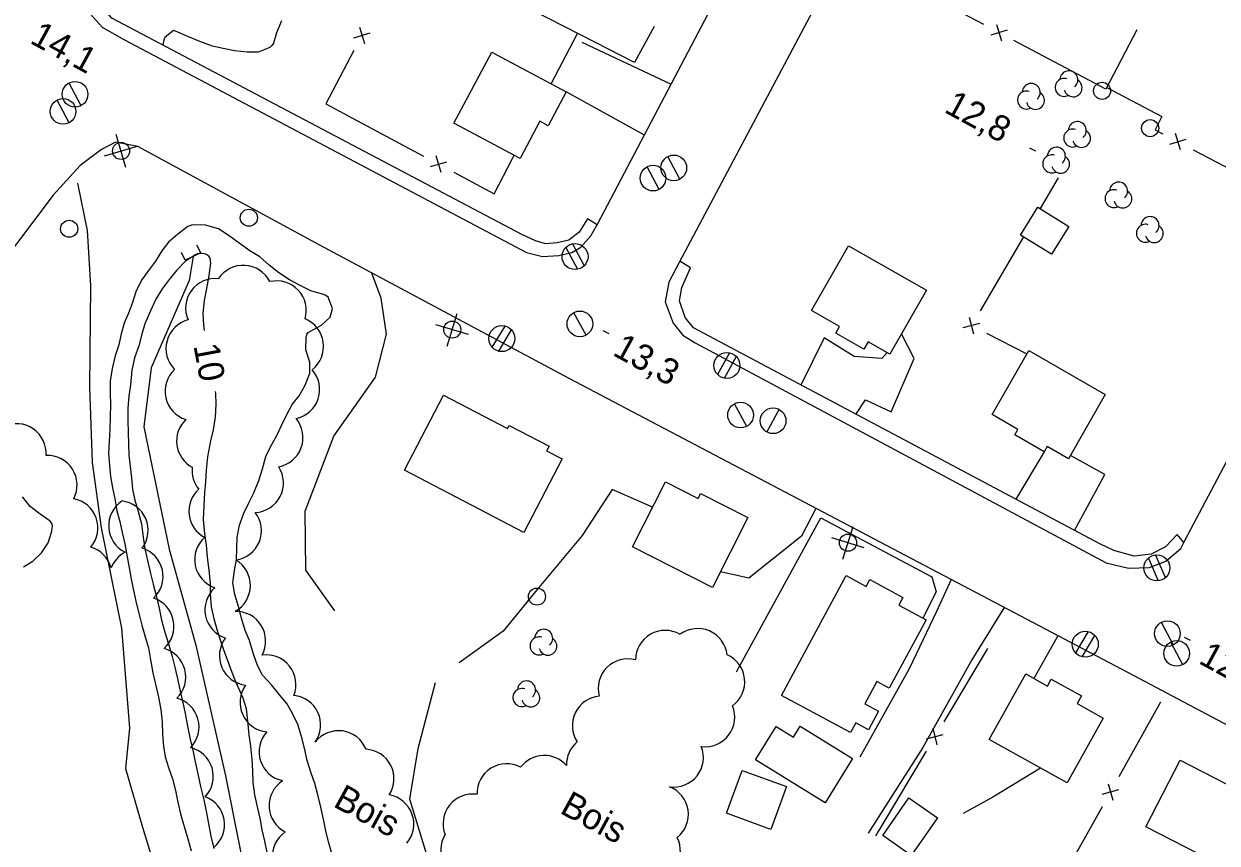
# Model space of a CAD drawing. Extents: x 219136 to 222520, y 5421589 to 5424530.
# Drawn here: x 220376 to 220515.5, y 5423428 to 5423523.8 of the extents above; entities that cross this region are included whole.
import ezdxf

# ---------------------------------------------------------------- set-up
doc = ezdxf.new("R2010")
doc.units = 0
for name, color, linetype in [('Level 1', 7, 'Continuous'), ('Level 19', 7, 'Continuous'), ('Level 2', 7, 'Continuous'), ('Level 21', 7, 'Continuous'), ('Level 22', 7, 'Continuous'), ('Level 26', 7, 'Continuous'), ('Level 3', 7, 'Continuous'), ('Level 31', 7, 'Continuous'), ('Level 36', 7, 'Continuous'), ('Level 37', 7, 'Continuous'), ('Level 4', 7, 'Continuous'), ('Level 44', 7, 'Continuous')]:
    doc.layers.add(name, color=color, linetype=linetype)

msp = doc.modelspace()

# ---------------------------------------------------------------- linework, layer by layer
at = {"layer": 'Level 1'}
for points in [[(220397.11, 5423487.9), (220397.01, 5423488.58), (220396.93, 5423489.9), (220397.08, 5423491.42), (220397.35, 5423492.82), (220397.63, 5423494.32), (220397.85, 5423495.79), (220397.75, 5423496.37), (220397.6, 5423496.6), (220397.38, 5423496.77), (220397.14, 5423496.86), (220396.86, 5423496.91), (220396.28, 5423496.87), (220396.05, 5423496.75), (220394.89, 5423496.02), (220393.8, 5423494.92), (220392.95, 5423493.85), (220392.14, 5423492.77), (220391.41, 5423491.57), (220390.78, 5423490.19), (220390.13, 5423488.7), (220389.75, 5423487.47), (220389.42, 5423486.11), (220388.89, 5423484.72), (220388.59, 5423483.26), (220388.45, 5423481.57), (220388.25, 5423480.22), (220388.13, 5423478.77)], [(220402.8, 5423435.05), (220402.74, 5423436.44), (220402.67, 5423437.76), (220402.5, 5423439.32), (220402.33, 5423440.63), (220402.15, 5423442.29), (220401.99, 5423443.66), (220401.62, 5423444.92), (220401.07, 5423446.14), (220400.57, 5423447.3), (220400.06, 5423448.67), (220399.55, 5423450.03), (220399.07, 5423451.36), (220398.61, 5423452.8), (220398.23, 5423454.18), (220397.93, 5423455.61), (220397.8, 5423457.09), (220397.79, 5423458.35), (220397.65, 5423459.89), (220397.43, 5423461.41), (220397.33, 5423462.85), (220397.12, 5423464.13), (220396.99, 5423465.83), (220397.05, 5423467.39), (220397.13, 5423468.98), (220397.24, 5423470.23), (220397.31, 5423471.56), (220397.47, 5423473.12), (220397.84, 5423474.99), (220398.16, 5423476.28), (220398.37, 5423477.77), (220398.44, 5423479.28), (220398.42, 5423480.54), (220398.38, 5423480.79)], [(220388.13, 5423478.77), (220388.12, 5423477.39), (220388.16, 5423475.98), (220388.19, 5423474.67), (220388.26, 5423473.35), (220388.4, 5423472.01), (220388.54, 5423470.68), (220388.69, 5423469.37), (220388.94, 5423468.06), (220389.34, 5423466.73), (220389.72, 5423465.3), (220389.91, 5423463.76), (220390.12, 5423462.37), (220390.42, 5423461.02), (220390.79, 5423459.51), (220391.09, 5423458.27), (220391.49, 5423456.79), (220391.8, 5423455.44), (220392.07, 5423454.04), (220392.46, 5423452.64), (220392.89, 5423451.26), (220393.32, 5423449.78), (220393.64, 5423448.54), (220393.99, 5423447.02), (220394.25, 5423445.74), (220394.55, 5423444.41), (220394.82, 5423443.13), (220395.09, 5423441.67), (220395.41, 5423440.13), (220395.71, 5423438.85), (220396.01, 5423437.5), (220396.3, 5423436.08), (220396.61, 5423434.6), (220397.01, 5423433.03), (220397.34, 5423431.51), (220397.57, 5423430.24), (220397.85, 5423428.78), (220398.2, 5423427.35)], [(220404.41, 5423426.9), (220404.14, 5423428.21), (220403.84, 5423429.55), (220403.59, 5423430.88), (220403.29, 5423432.21), (220402.98, 5423433.62), (220402.8, 5423435.05)]]:
    msp.add_lwpolyline(points, dxfattribs=at)
at = {"layer": 'Level 19'}
for points in [[(220441.19, 5423521.62), (220451.64, 5423516.7), (220451.64, 5423516.7)], [(220448.52, 5423510.76), (220439.39, 5423515.79)], [(220412.33, 5423455.15), (220408.95, 5423459.88), (220408.88, 5423466.79), (220412.23, 5423475.56), (220417.09, 5423482.45), (220418.37, 5423487.49), (220417.75, 5423491.68), (220416.66, 5423494.62)], [(220476.92, 5423485.32), (220476.29, 5423484.64), (220473.04, 5423484.87), (220469.53, 5423487.03), (220466.82, 5423481.53), (220466.82, 5423481.52)], [(220473.26, 5423478.1), (220474.36, 5423479.81), (220477.37, 5423478.41), (220480.08, 5423484.63), (220478.59, 5423487.53)], [(220495.26, 5423473.73), (220491.94, 5423468.18)], [(220498.81, 5423464.53), (220502.34, 5423471.07), (220498.34, 5423473.31)], [(220449.47, 5423467.25), (220444.77, 5423469.3), (220441.23, 5423463.95), (220435.99, 5423457.63), (220432.02, 5423452.75), (220426.86, 5423449.06)], [(220468.57, 5423467.11), (220466.87, 5423463.85), (220463.6, 5423461.27), (220460.74, 5423458.96), (220457.42, 5423459.7)], [(220484.39, 5423458.79), (220482.69, 5423455.05), (220479.48, 5423448.35), (220473.69, 5423438.01)], [(220490.58, 5423455.53), (220490.58, 5423455.53), (220486.81, 5423449.4), (220481.09, 5423439.16), (220474.69, 5423429.13)], [(220496.85, 5423452.23), (220496.85, 5423452.23), (220494.05, 5423447.22)], [(220494.84, 5423436.74), (220489.24, 5423433.36), (220485.79, 5423431.45)]]:
    msp.add_lwpolyline(points, dxfattribs=at)
at = {"layer": 'Level 2'}
for points in [[(220406.08, 5423524.12), (220405.5, 5423522.72), (220405.16, 5423521.48), (220404.97, 5423521.21), (220404.75, 5423520.99), (220403.35, 5423520.44), (220402.1, 5423520.44), (220400.61, 5423520.62), (220399.26, 5423520.87), (220398.04, 5423521.15), (220396.55, 5423521.7), (220395.14, 5423522.27), (220393.72, 5423522.9), (220393.47, 5423522.98), (220393.28, 5423522.82), (220392.44, 5423522.17), (220392.33, 5423521.89), (220392.21, 5423521.28)], [(220400.9, 5423463.76), (220401.17, 5423465.15), (220401.68, 5423466.55), (220402.28, 5423467.77), (220402.87, 5423468.94), (220403.45, 5423470.36), (220403.89, 5423471.75), (220404.28, 5423473.16), (220404.84, 5423474.39), (220405.56, 5423475.63), (220406.14, 5423476.86), (220406.72, 5423478.08), (220407.35, 5423479.26), (220408.16, 5423480.25), (220408.88, 5423481.5), (220409.4, 5423482.93), (220409.42, 5423484.2), (220408.94, 5423485.66), (220408.96, 5423487.07), (220409.07, 5423487.43), (220409.23, 5423487.67), (220409.47, 5423487.83), (220410.76, 5423488.52), (220411.77, 5423489.46), (220412.06, 5423490.49), (220411.55, 5423491.81), (220411.27, 5423492), (220410.99, 5423492.11), (220409.54, 5423492.53), (220408.27, 5423493.17), (220407.04, 5423493.82), (220405.79, 5423494.65), (220404.65, 5423495.53), (220403.56, 5423496.51), (220402.4, 5423497.22), (220401.14, 5423498.12), (220399.97, 5423498.98), (220398.74, 5423499.78), (220397.22, 5423500.21), (220395.7, 5423500.27), (220395.14, 5423500.07), (220393.98, 5423499.16), (220392.89, 5423498.23), (220392.11, 5423497.21), (220391.36, 5423496.01), (220390.56, 5423494.91), (220389.73, 5423493.81), (220389.07, 5423492.43), (220388.66, 5423491.18), (220388.21, 5423489.94), (220387.71, 5423488.75), (220387.34, 5423487.51), (220387.08, 5423486.23), (220386.66, 5423484.96), (220386.28, 5423483.48), (220386.07, 5423482), (220386.08, 5423480.62), (220386.09, 5423479.23), (220386.07, 5423477.8), (220386.04, 5423476.34), (220385.94, 5423474.93), (220385.88, 5423473.58), (220385.98, 5423472.11), (220386.09, 5423470.85), (220386.34, 5423469.53)], [(220375.95, 5423460.26), (220377.01, 5423460.94), (220378.03, 5423461.92), (220378.8, 5423463.1), (220379.26, 5423464.45), (220379.31, 5423465.06), (220379.23, 5423465.36), (220379.04, 5423465.62), (220377.88, 5423466.42), (220376.72, 5423467.32), (220375.81, 5423468.46)], [(220386.34, 5423469.53), (220386.59, 5423468.22), (220386.86, 5423466.83), (220387.18, 5423465.56), (220387.48, 5423464.29), (220387.79, 5423462.98), (220388.06, 5423461.44), (220388.3, 5423460.15), (220388.55, 5423458.64), (220388.85, 5423457.16), (220389.16, 5423455.9), (220389.45, 5423454.69), (220389.76, 5423453.47), (220390.17, 5423452.1), (220390.53, 5423450.79), (220390.78, 5423449.42), (220391.05, 5423447.89), (220391.35, 5423446.57), (220391.7, 5423445.06), (220391.97, 5423443.61), (220392.16, 5423442.12), (220392.19, 5423440.69), (220392.29, 5423439.32), (220392.51, 5423438.05), (220392.89, 5423436.8), (220393.35, 5423435.48), (220393.7, 5423434.12), (220393.96, 5423432.78), (220394.28, 5423431.39), (220394.7, 5423429.93), (220395.13, 5423428.49), (220395.53, 5423427.06)], [(220411.97, 5423426.75), (220411.59, 5423428.14), (220411.28, 5423429.42), (220410.99, 5423430.77), (220410.69, 5423432.19), (220410.36, 5423433.62), (220409.99, 5423434.94), (220409.54, 5423436.28), (220409.1, 5423437.65), (220408.77, 5423439.07), (220408.42, 5423440.44), (220407.99, 5423441.85), (220407.33, 5423443.2), (220406.71, 5423444.29), (220405.86, 5423445.31), (220404.91, 5423446.47), (220403.87, 5423447.61), (220403.28, 5423448.76), (220402.82, 5423450.06), (220402.35, 5423451.65), (220401.86, 5423452.83), (220401.41, 5423454.27), (220401.07, 5423455.64), (220400.65, 5423457.05), (220400.39, 5423458.4), (220400.6, 5423459.83), (220400.85, 5423461.15), (220400.89, 5423462.45), (220400.9, 5423463.76)]]:
    msp.add_lwpolyline(points, dxfattribs=at)
at = {"layer": 'Level 21'}
for points in [[(220491.43, 5423569.04), (220452.59, 5423495.86), (220451.39, 5423493.57), (220450.95, 5423491.24), (220451.89, 5423488.78), (220453, 5423487.37), (220454.45, 5423486.48), (220480.6, 5423472.47), (220502.49, 5423460.74), (220505.11, 5423460.14), (220507.57, 5423460.21), (220509.5, 5423460.94), (220511.24, 5423462.41), (220511.7, 5423463.34), (220538.75, 5423514.4), (220571.84, 5423573.74)], [(220383.77, 5423524.9), (220385.11, 5423523.35), (220387.75, 5423521.87), (220434.73, 5423497.01), (220436.59, 5423496.54), (220438.52, 5423496.66), (220440.03, 5423497.03), (220441.08, 5423497.65), (220442.26, 5423498.96), (220443.05, 5423500.35), (220474.45, 5423560.09)], [(220558.36, 5423407.54), (220559.08, 5423411.97), (220559.39, 5423415.96), (220558.61, 5423418.35), (220557.08, 5423420.09), (220555.08, 5423421.42), (220504.38, 5423448.27), (220439.72, 5423482.29), (220410.5, 5423497.92), (220389.28, 5423509.4), (220386.68, 5423509.92), (220385.06, 5423509.07), (220382.54, 5423507.19), (220379.41, 5423503.73), (220372.92, 5423495.21), (220358.67, 5423474.73)]]:
    msp.add_lwpolyline(points, dxfattribs=at)
at = {"layer": 'Level 22'}
for points in [[(220443, 5423500.26), (220441.87, 5423500.96), (220440.88, 5423499.4), (220439.7, 5423498.46), (220438.32, 5423498.15), (220436.97, 5423498.05), (220435.79, 5423498.37), (220434.19, 5423499.14), (220386.24, 5423524.43), (220385.06, 5423525.83), (220384.12, 5423528.78), (220384.5, 5423530.88), (220384.96, 5423532.43), (220383.4, 5423533.07)], [(220382.26, 5423505.14), (220383.36, 5423499.6), (220383.76, 5423493.14), (220383.65, 5423481.29), (220383.97, 5423472.47), (220385.02, 5423464.85), (220387.4, 5423453.1), (220388.33, 5423441.4), (220387.85, 5423436.72), (220389.84, 5423429.85), (220391.63, 5423423.97), (220393.29, 5423416.08), (220395.06, 5423406.22), (220397.45, 5423394.5), (220400.15, 5423381.43), (220403.18, 5423369.89), (220406.36, 5423354.63), (220408.88, 5423345.92)], [(220511.59, 5423463.12), (220511.59, 5423463.12), (220510.8, 5423464.04), (220509.44, 5423462.6), (220507.76, 5423461.75), (220505.79, 5423461.54), (220503.4, 5423462.17), (220501.77, 5423462.96), (220454.25, 5423488.2), (220453.28, 5423489.43), (220452.64, 5423491.36), (220452.89, 5423492.92), (220453.91, 5423495.25), (220452.67, 5423496.01)], [(220444.3, 5423341.39), (220439.97, 5423350.85), (220437.52, 5423364.04), (220433.99, 5423379.64), (220430.72, 5423390.21), (220427.98, 5423402.93), (220426.31, 5423415.07), (220423.62, 5423424.81), (220421.09, 5423433.13), (220422.06, 5423439.05), (220424.09, 5423446.76)]]:
    msp.add_lwpolyline(points, dxfattribs=at)
at = {"layer": 'Level 26'}
for p, q in [((220396.66, 5423497), (220396.21, 5423497.9)), ((220394.85, 5423496.11), (220394.4, 5423497.01)), ((220396.66, 5423497), (220394.85, 5423496.11))]:
    msp.add_line(p, q, dxfattribs=at)
at = {"layer": 'Level 3'}
for p, q in [((220493.53, 5423509.28), (220494.23, 5423508.9)), ((220443.66, 5423487.92), (220444.36, 5423487.54)), ((220511.64, 5423452.07), (220512.34, 5423451.69))]:
    msp.add_line(p, q, dxfattribs=at)
at = {"layer": 'Level 31'}
for points in [[(220426.26, 5423512.13), (220430.68, 5423520.43), (220439.39, 5423515.79), (220437.29, 5423511.83), (220436.28, 5423512.37), (220433.98, 5423508.03)], [(220496.12, 5423496.82), (220492.51, 5423499.05), (220494.53, 5423502.31), (220498.13, 5423500.08)], [(220472.38, 5423497.8), (220481.49, 5423492.61), (220477.23, 5423485.14), (220474.67, 5423486.6), (220474.18, 5423485.74), (220470.91, 5423487.6), (220471.34, 5423488.36), (220468.06, 5423490.23)], [(220493.45, 5423485.56), (220502.41, 5423480.42), (220498.11, 5423472.91), (220495.61, 5423474.34), (220495.26, 5423473.73), (220491.82, 5423475.7), (220492.19, 5423476.35), (220489.17, 5423478.08)], [(220434.43, 5423464.31), (220420.46, 5423471.56), (220425.02, 5423480.34), (220432.52, 5423476.44), (220432.71, 5423476.81), (220437.38, 5423474.39), (220437.09, 5423473.85), (220438.9, 5423472.91)], [(220456.5, 5423457.88), (220447.13, 5423462.62), (220450.97, 5423470.21), (220454.81, 5423468.27), (220455.1, 5423468.85), (220460.63, 5423466.05)], [(220464.57, 5423445.25), (220472.12, 5423459.25), (220474.45, 5423457.99), (220474.88, 5423458.79), (220478.74, 5423456.71), (220478.25, 5423455.8), (220481.45, 5423454.07), (220477.14, 5423446.08), (220475.69, 5423446.87), (220474.29, 5423444.28), (220475.91, 5423443.4), (220474.74, 5423441.23), (220473.23, 5423442.04), (220472.61, 5423440.9)], [(220497.93, 5423435.01), (220488.82, 5423440.11), (220493.1, 5423447.75), (220495.63, 5423446.34), (220496.09, 5423447.16), (220499.63, 5423445.18), (220499.13, 5423444.3), (220502.17, 5423442.59)], [(220469.66, 5423432.69), (220461.53, 5423437.72), (220463.94, 5423441.62), (220465.95, 5423440.38), (220466.74, 5423441.65), (220472.86, 5423437.86)], [(220511.15, 5423437.67), (220520.55, 5423432.84), (220515.69, 5423423.39), (220512.44, 5423425.06), (220513.29, 5423426.71), (220507.14, 5423429.87)], [(220463.31, 5423429.56), (220458.11, 5423431.47), (220459.95, 5423436.48), (220465.15, 5423434.58)], [(220476.38, 5423428.87), (220479.44, 5423433.26), (220482.77, 5423430.94), (220479.72, 5423426.55)]]:
    msp.add_lwpolyline(points, close=True, dxfattribs=at)
at = {"layer": 'Level 36'}
for p, q in [((220382.68, 5423514.19), (220381.26, 5423516.83)), ((220381.28, 5423512.19), (220379.86, 5423514.83)), ((220387.9, 5423506.98), (220386.77, 5423510.81)), ((220385.42, 5423508.33), (220389.25, 5423509.46)), ((220452.68, 5423505.59), (220451.26, 5423508.23)), ((220450.25, 5423504.39), (220448.83, 5423507.03)), ((220441.49, 5423495.51), (220440.13, 5423498.06)), ((220439.33, 5423497.61), (220440.69, 5423495.06)), ((220425.48, 5423486.09), (220426.63, 5423489.91)), ((220441.7, 5423487.35), (220440.28, 5423489.99)), ((220427.97, 5423487.43), (220424.15, 5423488.58)), ((220432.21, 5423488.43), (220430.7, 5423485.95)), ((220431.49, 5423485.49), (220433, 5423487.97)), ((220458.46, 5423485.31), (220457.08, 5423482.75)), ((220457.9, 5423482.33), (220459.28, 5423484.89)), ((220460.48, 5423476.69), (220459.06, 5423479.33)), ((220462.85, 5423476.02), (220464.29, 5423478.66)), ((220471.74, 5423461.19), (220472.91, 5423465)), ((220474.23, 5423462.51), (220470.42, 5423463.68)), ((220509.43, 5423459.02), (220508.29, 5423461.68)), ((220507.45, 5423461.3), (220508.59, 5423458.64)), ((220510.39, 5423451.14), (220508.97, 5423453.78)), ((220500.4, 5423452.7), (220498.92, 5423450.21)), ((220499.72, 5423449.76), (220501.2, 5423452.25)), ((220511.47, 5423448.83), (220510.05, 5423451.47))]:
    msp.add_line(p, q, dxfattribs=at)
for centre, radius in [((220381.96, 5423515.52), 1.5), ((220502.03, 5423515.93), 1), ((220380.56, 5423513.52), 1.5), ((220507.65, 5423511.56), 1), ((220387.34, 5423508.9), 1), ((220451.96, 5423506.92), 1.5), ((220449.53, 5423505.72), 1.5), ((220402.27, 5423501.09), 1), ((220381.27, 5423499.8), 1), ((220440.41, 5423496.55), 1.52), ((220440.98, 5423488.68), 1.5), ((220426.06, 5423488.01), 1), ((220431.86, 5423486.96), 1.52), ((220458.17, 5423483.82), 1.52), ((220459.76, 5423478.02), 1.5), ((220463.57, 5423477.35), 1.5), ((220472.33, 5423463.1), 1), ((220508.44, 5423460.15), 1.52), ((220435.96, 5423456.8), 1), ((220509.67, 5423452.47), 1.5), ((220500.07, 5423451.23), 1.52), ((220510.75, 5423450.16), 1.5)]:
    msp.add_circle(centre, radius, dxfattribs=at)
at = {"layer": 'Level 37'}
for p, q in [((220415.2, 5423523.37), (220415.79, 5423521.46)), ((220490.92, 5423523.03), (220489.01, 5423522.44)), ((220489.67, 5423523.69), (220490.26, 5423521.78)), ((220414.54, 5423522.12), (220416.45, 5423522.71)), ((220509.94, 5423509.68), (220511.85, 5423510.27)), ((220511.19, 5423509.02), (220510.6, 5423510.93)), ((220423.51, 5423507.06), (220425.43, 5423507.64)), ((220424.76, 5423506.39), (220424.18, 5423508.31)), ((220486.51, 5423489.47), (220487.01, 5423487.53)), ((220485.79, 5423488.25), (220487.73, 5423488.75)), ((220481.51, 5423440.18), (220483.46, 5423440.67)), ((220482.24, 5423441.4), (220482.73, 5423439.45)), ((220502.74, 5423434.92), (220503.28, 5423433)), ((220502.05, 5423433.69), (220503.97, 5423434.23))]:
    msp.add_line(p, q, dxfattribs=at)
for points in [[(220488.2, 5423523.67), (220479.36, 5423528.35)], [(220442.71, 5423521.62), (220433.8, 5423526.16)], [(220449.66, 5423523.45), (220447.35, 5423519.25), (220442.71, 5423521.62)], [(220506.09, 5423523.07), (220502.48, 5423516.11), (220500.57, 5423517.12)], [(220437.63, 5423516.73), (220440.7, 5423522.64)], [(220500.57, 5423517.12), (220491.73, 5423521.8)], [(220414.57, 5423520.64), (220411.29, 5423514.4), (220413.89, 5423513.01)], [(220502.58, 5423516.3), (220509.02, 5423512.93), (220508.25, 5423511.37), (220509.13, 5423510.91)], [(220413.89, 5423513.01), (220422.71, 5423508.29)], [(220512.67, 5423509.04), (220517.17, 5423506.67)], [(220426.23, 5423506.4), (220430.95, 5423503.88), (220433.1, 5423508)], [(220433.1, 5423508), (220433.3, 5423508.39)], [(220496.91, 5423505.75), (220494.79, 5423502.15)], [(220492.85, 5423498.84), (220487.78, 5423490.22)], [(220488.51, 5423487.58), (220493.23, 5423485.18)], [(220459.28, 5423448), (220469.16, 5423466), (220482.12, 5423459.09), (220482.62, 5423457.34), (220481.07, 5423454.28)], [(220488.65, 5423450.72), (220483.51, 5423442.14)], [(220508.86, 5423444.44), (220503.99, 5423435.71)], [(220481.46, 5423438.71), (220476.32, 5423430.13)], [(220502.04, 5423432.22), (220497.34, 5423423.8)], [(220476.32, 5423430.13), (220475.54, 5423428.83)]]:
    msp.add_lwpolyline(points, dxfattribs=at)
at = {"layer": 'Level 4'}
msp.add_lwpolyline([(220395.76, 5423496.56), (220395.29, 5423493.76), (220390.86, 5423483.55), (220389.99, 5423476.64), (220392.97, 5423462.36), (220396.09, 5423451.14), (220399.55, 5423435.85), (220402.69, 5423419.98), (220406.08, 5423404.17), (220411.85, 5423383.7), (220416.47, 5423365.08), (220420.13, 5423352.08), (220422.86, 5423343.05)], dxfattribs=at)
at = {"layer": 'Level 44'}
for centre, radius, start, end in [((220497.6, 5423516.32), 1.05, 72.005, 297.6935), ((220498.15, 5423517.21), 1.05, 310.1588, 177.6158), ((220493.2, 5423514.85), 1.05, 72.005, 297.6935), ((220493.75, 5423515.74), 1.05, 310.1588, 177.6158), ((220498.64, 5423516.28), 1.05, 194.8265, 57.5108), ((220494.24, 5423514.81), 1.05, 194.8265, 57.5108), ((220499.14, 5423511.29), 1.05, 310.1588, 177.6158), ((220498.59, 5423510.4), 1.05, 72.005, 297.6935), ((220499.63, 5423510.36), 1.05, 194.8265, 57.5108), ((220496.69, 5423508.28), 1.05, 310.1588, 177.6158), ((220496.14, 5423507.39), 1.05, 72.005, 297.6935), ((220497.18, 5423507.35), 1.05, 194.8265, 57.5108), ((220503.97, 5423504.21), 1.05, 310.1588, 177.6158), ((220503.42, 5423503.32), 1.05, 72.005, 297.6935), ((220504.46, 5423503.28), 1.05, 194.8265, 57.5108), ((220507.64, 5423500.17), 1.05, 310.1588, 177.6158), ((220507.09, 5423499.28), 1.05, 72.005, 297.6935), ((220508.13, 5423499.24), 1.05, 194.8265, 57.5108), ((220401.63, 5423492.07), 3.46, 26.7532, 146.7533), ((220398.34, 5423490.52), 3.46, 83.4709, 203.4709), ((220405.53, 5423490.25), 3.46, 343.3151, 103.3151), ((220396.05, 5423485.8), 3.46, 104.8623, 224.8623), ((220407.55, 5423486.05), 3.46, 308.0337, 68.0337), ((220395.94, 5423480.8), 3.46, 132.6136, 252.6136), ((220407.1, 5423481.01), 3.46, 281.7451, 41.7451), ((220375.12, 5423473.55), 3.46, 355.8208, 115.8208), ((220397.29, 5423474.98), 3.46, 133.4054, 241.92), ((220405.15, 5423475.39), 3.46, 280.1505, 40.1505), ((220378.73, 5423469.84), 3.46, 332.5477, 92.5477), ((220399.1, 5423471.55), 3.46, 173.7868, 219.2047), ((220402.86, 5423470.09), 3.46, 272.9178, 32.9178), ((220398.73, 5423466.78), 3.46, 131.8084, 242.1285), ((220381.17, 5423464.84), 3.46, 319.5112, 79.5112), ((220389.35, 5423465.08), 3.46, 123.4065, 243.4065), ((220387.04, 5423464.54), 3.46, 323.3633, 83.3633), ((220400.3, 5423464.51), 3.46, 277.9301, 37.9301), ((220399.4, 5423461.11), 3.46, 131.3616, 251.3616), ((220382.82, 5423459.27), 3.46, 14.7991, 73.4674), ((220389.4, 5423458.9), 3.46, 117.266, 158.81), ((220388.79, 5423459.16), 3.46, 312.7337, 72.7337), ((220399, 5423458.1), 3.46, 299.0822, 59.0822), ((220400.6, 5423455.25), 3.46, 131.9223, 251.9223), ((220390.06, 5423453.33), 3.46, 311.7839, 71.7839), ((220400.78, 5423451.61), 3.46, 331.566, 91.566), ((220454.75, 5423449.61), 3.46, 6.4695, 126.4695), ((220402.3, 5423449.89), 3.46, 143.239, 263.239), ((220436.2, 5423451.04), 1.05, 72.005, 297.6935), ((220436.75, 5423451.93), 1.05, 310.1588, 177.6158), ((220437.24, 5423451), 1.05, 194.8265, 57.5108), ((220450.95, 5423449.39), 3.46, 59.9028, 179.9028), ((220391.44, 5423447.4), 3.46, 314.4911, 74.4911), ((220404.32, 5423446.53), 3.46, 338.1884, 98.1884), ((220446.58, 5423446.06), 3.46, 74.8994, 194.8994), ((220456.79, 5423446.83), 3.46, 306.1196, 66.1196), ((220404.71, 5423444.42), 3.46, 144.2482, 264.2482), ((220434.2, 5423445), 1.05, 72.005, 297.6935), ((220434.75, 5423445.89), 1.05, 310.1588, 177.6158), ((220392.99, 5423441.58), 3.46, 315.3799, 75.3799), ((220407.21, 5423441.8), 3.46, 324.6497, 84.6497), ((220435.24, 5423444.96), 1.05, 194.8265, 57.5108), ((220443.56, 5423441.72), 3.46, 95.4059, 213.3048), ((220455.63, 5423442.71), 3.46, 262.4524, 22.4524), ((220406.94, 5423438.67), 3.46, 138.1153, 258.1153), ((220412.77, 5423437.66), 3.46, 22.0242, 142.0242), ((220394.66, 5423435.78), 3.46, 316.7166, 76.7166), ((220442.86, 5423437.14), 3.46, 129.3486, 181.2433), ((220451.96, 5423437.99), 3.46, 261.7974, 21.7974), ((220415.79, 5423435.5), 3.46, 326.8922, 86.8922), ((220436.81, 5423434.77), 3.46, 41.4538, 142.9422), ((220432.41, 5423433.8), 3.46, 61.8727, 181.8727), ((220408.1, 5423432.36), 3.46, 122.7648, 242.7648), ((220418.1, 5423430.2), 3.46, 320.154, 80.154), ((220428.44, 5423430.26), 3.46, 81.6107, 201.6107), ((220450.2, 5423431.33), 3.46, 308.671, 68.671), ((220395.98, 5423430.15), 3.46, 309.6299, 69.6299), ((220408.49, 5423426.44), 3.46, 124.7292, 244.7292), ((220428.17, 5423427.16), 3.46, 148.296, 268.296), ((220449.27, 5423427.07), 3.46, 266.7188, 26.7188)]:
    msp.add_arc(centre, radius, start, end, dxfattribs=at)

# ---------------------------------------------------------------- texts
at = {"layer": 'Level 1'}
msp.add_text('10', height=3, rotation=280.6098, dxfattribs=at).set_placement((220395.79, 5423486.13))
at = {"layer": 'Level 3'}
for s, p in [('14,1', (220376.55, 5423521.58)), ('12,8', (220483.44, 5423513.5)), ('13,3', (220444.68, 5423485.09)), ('12,5', (220513.19, 5423449.07))]:
    msp.add_text(s, height=3, rotation=331.383, dxfattribs=at).set_placement(p)
at = {"layer": 'Level 44'}
for p in [(220412.01, 5423432.33), (220438.51, 5423431.56)]:
    msp.add_text('Bois', height=3, rotation=331.3547, dxfattribs=at).set_placement(p)

doc.saveas('drawing.dxf')
